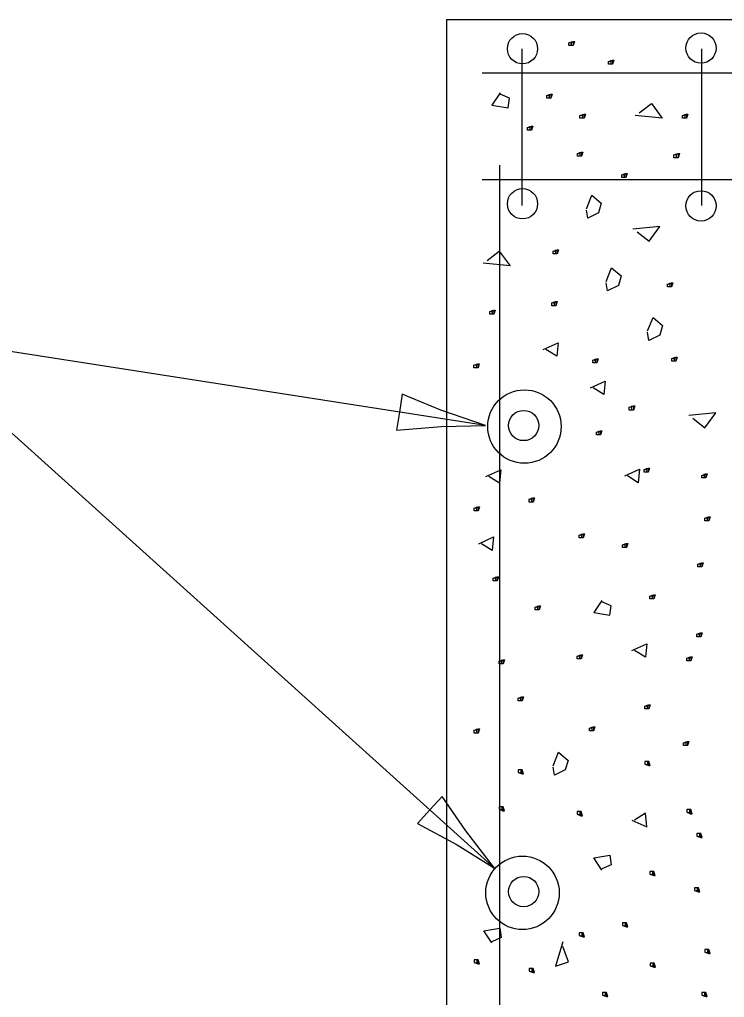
# Model space of a CAD drawing. Extents: x 2133490 to 2172050, y 2138301 to 2145980.
# Drawn here: x 2138804.6 to 2138878.1, y 2141798.9 to 2141900.9 of the extents above; entities that cross this region are included whole.
import ezdxf

# ---------------------------------------------------------------- set-up
doc = ezdxf.new("R2010")
doc.units = 0
for name, color, linetype in [('Level 40', 7, 'Continuous'), ('ROW_EX_Private Boundary Items', 7, 'Continuous'), ('ROW_PR_Notes', 7, 'Continuous'), ('Topo_Bridge Structures', 7, 'Continuous')]:
    doc.layers.add(name, color=color, linetype=linetype)

msp = doc.modelspace()

# ---------------------------------------------------------------- linework, layer by layer
at = {"layer": 'Level 40'}
for centre in [(2138857.24, 2141858.49), (2138857.04, 2141809.85)]:
    msp.add_circle(centre, 3.83, dxfattribs=at)
at = {"layer": 'ROW_EX_Private Boundary Items'}
for centre in [(2138857.04, 2141897.9), (2138875.67, 2141897.97), (2138857.04, 2141881.73), (2138875.67, 2141881.51), (2138857.16, 2141858.6), (2138857.16, 2141809.98)]:
    msp.add_circle(centre, 1.58, dxfattribs=at)
at = {"layer": 'ROW_PR_Notes'}
for p, q in [((2138849.12, 2141900.95), (2138849.12, 2141710.08)), ((2138849.12, 2141900.95), (2139035.94, 2141900.95)), ((2138857.02, 2141881.56), (2138857.02, 2141897.88)), ((2138875.74, 2141881.56), (2138875.74, 2141897.88)), ((2138852.84, 2141895.38), (2139091.38, 2141895.38)), ((2138854.69, 2141762.3), (2138854.69, 2141885.77)), ((2138852.84, 2141884.25), (2139091.38, 2141884.25)), ((2138853.18, 2141858.59), (2138792.34, 2141868.06)), ((2138792.34, 2141868.06), (2138854.13, 2141812.41))]:
    msp.add_line(p, q, dxfattribs=at)
for points in [[(2138862.03, 2141898.51), (2138862.32, 2141898.65), (2138862.32, 2141898.23), (2138862.17, 2141898.23), (2138861.89, 2141898.23), (2138861.89, 2141898.23), (2138861.89, 2141898.51), (2138862.32, 2141898.65), (2138862.46, 2141898.65), (2138862.32, 2141898.23), (2138862.17, 2141898.23), (2138862.17, 2141898.65)], [(2138866.14, 2141896.58), (2138866.43, 2141896.72), (2138866.43, 2141896.3), (2138866.28, 2141896.3), (2138866, 2141896.3), (2138866, 2141896.3), (2138866, 2141896.58), (2138866.43, 2141896.72), (2138866.56, 2141896.72), (2138866.43, 2141896.3), (2138866.28, 2141896.3), (2138866.28, 2141896.72)], [(2138854.7, 2141893.3), (2138853.85, 2141892.03), (2138855.54, 2141891.75), (2138855.68, 2141892.74), (2138854.7, 2141893.16)], [(2138859.71, 2141893.04), (2138859.99, 2141893.18), (2138859.99, 2141892.76), (2138859.85, 2141892.76), (2138859.57, 2141892.76), (2138859.57, 2141892.76), (2138859.57, 2141893.04), (2138859.99, 2141893.18), (2138860.13, 2141893.18), (2138859.99, 2141892.76), (2138859.85, 2141892.76), (2138859.85, 2141893.18)], [(2138869.23, 2141891.22), (2138870.5, 2141892.2), (2138871.62, 2141890.65), (2138868.81, 2141890.94)], [(2138863.18, 2141890.94), (2138863.46, 2141891.08), (2138863.46, 2141890.65), (2138863.32, 2141890.65), (2138863.04, 2141890.65), (2138863.04, 2141890.65), (2138863.04, 2141890.94), (2138863.46, 2141891.08), (2138863.6, 2141891.08), (2138863.46, 2141890.65), (2138863.32, 2141890.65), (2138863.32, 2141891.08)], [(2138873.87, 2141890.94), (2138874.15, 2141891.08), (2138874.15, 2141890.65), (2138874.01, 2141890.65), (2138873.73, 2141890.65), (2138873.73, 2141890.65), (2138873.73, 2141890.94), (2138874.15, 2141891.08), (2138874.29, 2141891.08), (2138874.15, 2141890.65), (2138874.01, 2141890.65), (2138874.01, 2141891.08)], [(2138857.71, 2141889.69), (2138857.99, 2141889.83), (2138857.99, 2141889.41), (2138857.85, 2141889.41), (2138857.57, 2141889.41), (2138857.57, 2141889.41), (2138857.57, 2141889.69), (2138857.99, 2141889.83), (2138858.13, 2141889.83), (2138857.99, 2141889.41), (2138857.85, 2141889.41), (2138857.85, 2141889.83)], [(2138862.91, 2141886.98), (2138863.19, 2141887.12), (2138863.19, 2141886.69), (2138863.05, 2141886.69), (2138862.77, 2141886.69), (2138862.77, 2141886.69), (2138862.77, 2141886.98), (2138863.19, 2141887.12), (2138863.33, 2141887.12), (2138863.19, 2141886.69), (2138863.05, 2141886.69), (2138863.05, 2141887.12)], [(2138872.99, 2141886.82), (2138873.27, 2141886.96), (2138873.27, 2141886.53), (2138873.12, 2141886.53), (2138872.85, 2141886.53), (2138872.85, 2141886.53), (2138872.85, 2141886.82), (2138873.27, 2141886.96), (2138873.41, 2141886.96), (2138873.27, 2141886.53), (2138873.12, 2141886.53), (2138873.12, 2141886.96)], [(2138867.54, 2141884.74), (2138867.82, 2141884.88), (2138867.82, 2141884.46), (2138867.68, 2141884.46), (2138867.4, 2141884.46), (2138867.4, 2141884.46), (2138867.4, 2141884.74), (2138867.82, 2141884.88), (2138867.96, 2141884.88), (2138867.82, 2141884.46), (2138867.68, 2141884.46), (2138867.68, 2141884.88)], [(2138863.71, 2141881.21), (2138864.27, 2141882.62), (2138865.26, 2141881.78), (2138864.97, 2141880.79), (2138863.85, 2141880.23), (2138863.71, 2141881.07)], [(2138868.99, 2141878.81), (2138870.26, 2141877.82), (2138871.38, 2141879.37), (2138868.57, 2141879.09)], [(2138860.37, 2141876.79), (2138860.65, 2141876.94), (2138860.65, 2141876.51), (2138860.51, 2141876.51), (2138860.23, 2141876.51), (2138860.23, 2141876.51), (2138860.23, 2141876.79), (2138860.65, 2141876.94), (2138860.79, 2141876.94), (2138860.65, 2141876.51), (2138860.51, 2141876.51), (2138860.51, 2141876.94)], [(2138853.35, 2141875.82), (2138854.62, 2141876.8), (2138855.74, 2141875.25), (2138852.93, 2141875.53)], [(2138865.78, 2141873.63), (2138866.34, 2141875.04), (2138867.33, 2141874.2), (2138867.05, 2141873.21), (2138865.92, 2141872.65), (2138865.78, 2141873.49)], [(2138872.31, 2141873.33), (2138872.59, 2141873.47), (2138872.59, 2141873.05), (2138872.45, 2141873.05), (2138872.17, 2141873.05), (2138872.17, 2141873.05), (2138872.17, 2141873.33), (2138872.59, 2141873.47), (2138872.73, 2141873.47), (2138872.59, 2141873.05), (2138872.45, 2141873.05), (2138872.45, 2141873.47)], [(2138860.25, 2141871.38), (2138860.53, 2141871.52), (2138860.53, 2141871.1), (2138860.39, 2141871.1), (2138860.11, 2141871.1), (2138860.11, 2141871.1), (2138860.11, 2141871.38), (2138860.53, 2141871.52), (2138860.67, 2141871.52), (2138860.53, 2141871.1), (2138860.39, 2141871.1), (2138860.39, 2141871.52)], [(2138853.76, 2141870.5), (2138854.04, 2141870.64), (2138854.04, 2141870.22), (2138853.9, 2141870.22), (2138853.62, 2141870.22), (2138853.62, 2141870.22), (2138853.62, 2141870.5), (2138854.04, 2141870.64), (2138854.18, 2141870.64), (2138854.04, 2141870.22), (2138853.9, 2141870.22), (2138853.9, 2141870.64)], [(2138870.1, 2141868.47), (2138870.66, 2141869.88), (2138871.65, 2141869.03), (2138871.37, 2141868.04), (2138870.24, 2141867.48), (2138870.1, 2141868.32)], [(2138859.21, 2141866.54), (2138860.76, 2141867.24), (2138860.62, 2141865.84), (2138859.49, 2141866.54)], [(2138872.77, 2141865.6), (2138873.05, 2141865.74), (2138873.05, 2141865.32), (2138872.91, 2141865.32), (2138872.63, 2141865.32), (2138872.63, 2141865.32), (2138872.63, 2141865.6), (2138873.05, 2141865.74), (2138873.19, 2141865.74), (2138873.05, 2141865.32), (2138872.91, 2141865.32), (2138872.91, 2141865.74)], [(2138852.11, 2141864.88), (2138852.4, 2141865.02), (2138852.4, 2141864.6), (2138852.26, 2141864.6), (2138851.97, 2141864.6), (2138851.97, 2141864.6), (2138851.97, 2141864.88), (2138852.4, 2141865.02), (2138852.53, 2141865.02), (2138852.4, 2141864.6), (2138852.26, 2141864.6), (2138852.26, 2141865.02)], [(2138864.53, 2141865.42), (2138864.81, 2141865.56), (2138864.81, 2141865.14), (2138864.67, 2141865.14), (2138864.39, 2141865.14), (2138864.39, 2141865.14), (2138864.39, 2141865.42), (2138864.81, 2141865.56), (2138864.95, 2141865.56), (2138864.81, 2141865.14), (2138864.67, 2141865.14), (2138864.67, 2141865.56)], [(2138864.13, 2141862.52), (2138865.67, 2141863.22), (2138865.53, 2141861.82), (2138864.41, 2141862.52)], [(2138868.33, 2141860.5), (2138868.61, 2141860.64), (2138868.61, 2141860.21), (2138868.46, 2141860.21), (2138868.18, 2141860.21), (2138868.18, 2141860.21), (2138868.18, 2141860.5), (2138868.61, 2141860.64), (2138868.75, 2141860.64), (2138868.61, 2141860.21), (2138868.46, 2141860.21), (2138868.46, 2141860.64)], [(2138874.81, 2141859.36), (2138876.08, 2141858.37), (2138877.21, 2141859.92), (2138874.39, 2141859.64)], [(2138864.89, 2141857.9), (2138865.17, 2141858.04), (2138865.17, 2141857.62), (2138865.03, 2141857.62), (2138864.75, 2141857.62), (2138864.75, 2141857.62), (2138864.75, 2141857.9), (2138865.17, 2141858.04), (2138865.31, 2141858.04), (2138865.17, 2141857.62), (2138865.03, 2141857.62), (2138865.03, 2141858.04)], [(2138853.23, 2141853.29), (2138854.78, 2141853.99), (2138854.64, 2141852.59), (2138853.51, 2141853.29)], [(2138867.71, 2141853.34), (2138869.26, 2141854.04), (2138869.12, 2141852.63), (2138867.99, 2141853.34)], [(2138869.87, 2141854.02), (2138870.15, 2141854.16), (2138870.15, 2141853.74), (2138870.01, 2141853.74), (2138869.73, 2141853.74), (2138869.73, 2141853.74), (2138869.73, 2141854.02), (2138870.15, 2141854.16), (2138870.29, 2141854.16), (2138870.15, 2141853.74), (2138870.01, 2141853.74), (2138870.01, 2141854.16)], [(2138875.9, 2141853.4), (2138876.18, 2141853.55), (2138876.18, 2141853.13), (2138876.04, 2141853.13), (2138875.76, 2141853.13), (2138875.76, 2141853.13), (2138875.76, 2141853.4), (2138876.18, 2141853.55), (2138876.32, 2141853.55), (2138876.18, 2141853.13), (2138876.04, 2141853.13), (2138876.04, 2141853.55)], [(2138857.88, 2141850.9), (2138858.16, 2141851.04), (2138858.16, 2141850.62), (2138858.02, 2141850.62), (2138857.74, 2141850.62), (2138857.74, 2141850.62), (2138857.74, 2141850.9), (2138858.16, 2141851.04), (2138858.3, 2141851.04), (2138858.16, 2141850.62), (2138858.02, 2141850.62), (2138858.02, 2141851.04)], [(2138852.12, 2141849.98), (2138852.4, 2141850.12), (2138852.4, 2141849.7), (2138852.26, 2141849.7), (2138851.98, 2141849.7), (2138851.98, 2141849.7), (2138851.98, 2141849.98), (2138852.4, 2141850.12), (2138852.54, 2141850.12), (2138852.4, 2141849.7), (2138852.26, 2141849.7), (2138852.26, 2141850.12)], [(2138876.21, 2141848.92), (2138876.49, 2141849.06), (2138876.49, 2141848.64), (2138876.35, 2141848.64), (2138876.07, 2141848.64), (2138876.07, 2141848.64), (2138876.07, 2141848.92), (2138876.49, 2141849.06), (2138876.64, 2141849.06), (2138876.49, 2141848.64), (2138876.35, 2141848.64), (2138876.35, 2141849.06)], [(2138863.1, 2141847.17), (2138863.38, 2141847.31), (2138863.38, 2141846.89), (2138863.24, 2141846.89), (2138862.96, 2141846.89), (2138862.96, 2141846.89), (2138862.96, 2141847.17), (2138863.38, 2141847.31), (2138863.52, 2141847.31), (2138863.38, 2141846.89), (2138863.24, 2141846.89), (2138863.24, 2141847.31)], [(2138852.48, 2141846.27), (2138854.03, 2141846.98), (2138853.89, 2141845.57), (2138852.76, 2141846.27)], [(2138867.62, 2141846.14), (2138867.9, 2141846.28), (2138867.9, 2141845.86), (2138867.76, 2141845.86), (2138867.48, 2141845.86), (2138867.48, 2141845.86), (2138867.48, 2141846.14), (2138867.9, 2141846.28), (2138868.04, 2141846.28), (2138867.9, 2141845.86), (2138867.76, 2141845.86), (2138867.76, 2141846.28)], [(2138875.48, 2141844.14), (2138875.76, 2141844.28), (2138875.76, 2141843.86), (2138875.62, 2141843.86), (2138875.34, 2141843.86), (2138875.34, 2141843.86), (2138875.34, 2141844.14), (2138875.76, 2141844.28), (2138875.9, 2141844.28), (2138875.76, 2141843.86), (2138875.62, 2141843.86), (2138875.62, 2141844.28)], [(2138854.12, 2141842.67), (2138854.4, 2141842.81), (2138854.4, 2141842.39), (2138854.26, 2141842.39), (2138853.98, 2141842.39), (2138853.98, 2141842.39), (2138853.98, 2141842.67), (2138854.4, 2141842.81), (2138854.54, 2141842.81), (2138854.4, 2141842.39), (2138854.26, 2141842.39), (2138854.26, 2141842.81)], [(2138865.32, 2141840.36), (2138864.48, 2141839.09), (2138866.17, 2141838.81), (2138866.31, 2141839.79), (2138865.32, 2141840.21)], [(2138870.48, 2141840.79), (2138870.76, 2141840.93), (2138870.76, 2141840.51), (2138870.62, 2141840.51), (2138870.34, 2141840.51), (2138870.34, 2141840.51), (2138870.34, 2141840.79), (2138870.76, 2141840.93), (2138870.9, 2141840.93), (2138870.76, 2141840.51), (2138870.62, 2141840.51), (2138870.62, 2141840.93)], [(2138858.49, 2141839.65), (2138858.78, 2141839.79), (2138858.78, 2141839.36), (2138858.64, 2141839.36), (2138858.35, 2141839.36), (2138858.35, 2141839.36), (2138858.35, 2141839.65), (2138858.78, 2141839.79), (2138858.92, 2141839.79), (2138858.78, 2141839.36), (2138858.64, 2141839.36), (2138858.64, 2141839.79)], [(2138875.38, 2141836.83), (2138875.66, 2141836.97), (2138875.66, 2141836.55), (2138875.52, 2141836.55), (2138875.24, 2141836.55), (2138875.24, 2141836.55), (2138875.24, 2141836.83), (2138875.66, 2141836.97), (2138875.8, 2141836.97), (2138875.66, 2141836.55), (2138875.52, 2141836.55), (2138875.52, 2141836.97)], [(2138868.46, 2141835.13), (2138870, 2141835.83), (2138869.86, 2141834.43), (2138868.74, 2141835.13)], [(2138854.75, 2141834.01), (2138855.03, 2141834.15), (2138855.03, 2141833.73), (2138854.89, 2141833.73), (2138854.6, 2141833.73), (2138854.6, 2141833.73), (2138854.6, 2141834.01), (2138855.03, 2141834.15), (2138855.17, 2141834.15), (2138855.03, 2141833.73), (2138854.89, 2141833.73), (2138854.89, 2141834.15)], [(2138862.87, 2141834.54), (2138863.15, 2141834.68), (2138863.15, 2141834.26), (2138863.01, 2141834.26), (2138862.73, 2141834.26), (2138862.73, 2141834.26), (2138862.73, 2141834.54), (2138863.15, 2141834.68), (2138863.29, 2141834.68), (2138863.15, 2141834.26), (2138863.01, 2141834.26), (2138863.01, 2141834.68)], [(2138874.34, 2141834.33), (2138874.62, 2141834.47), (2138874.62, 2141834.05), (2138874.48, 2141834.05), (2138874.2, 2141834.05), (2138874.2, 2141834.05), (2138874.2, 2141834.33), (2138874.62, 2141834.47), (2138874.76, 2141834.47), (2138874.62, 2141834.05), (2138874.48, 2141834.05), (2138874.48, 2141834.47)], [(2138856.73, 2141830.16), (2138857.01, 2141830.3), (2138857.01, 2141829.88), (2138856.87, 2141829.88), (2138856.58, 2141829.88), (2138856.58, 2141829.88), (2138856.58, 2141830.16), (2138857.01, 2141830.3), (2138857.15, 2141830.3), (2138857.01, 2141829.88), (2138856.87, 2141829.88), (2138856.87, 2141830.3)], [(2138869.96, 2141829.33), (2138870.24, 2141829.47), (2138870.24, 2141829.04), (2138870.1, 2141829.04), (2138869.82, 2141829.04), (2138869.82, 2141829.04), (2138869.82, 2141829.33), (2138870.24, 2141829.47), (2138870.38, 2141829.47), (2138870.24, 2141829.04), (2138870.1, 2141829.04), (2138870.1, 2141829.47)], [(2138852.13, 2141826.81), (2138852.41, 2141826.95), (2138852.41, 2141826.52), (2138852.27, 2141826.52), (2138851.99, 2141826.52), (2138851.99, 2141826.52), (2138851.99, 2141826.81), (2138852.41, 2141826.95), (2138852.55, 2141826.95), (2138852.41, 2141826.52), (2138852.27, 2141826.52), (2138852.27, 2141826.95)], [(2138864.16, 2141827.03), (2138864.44, 2141827.17), (2138864.44, 2141826.75), (2138864.3, 2141826.75), (2138864.02, 2141826.75), (2138864.02, 2141826.75), (2138864.02, 2141827.03), (2138864.44, 2141827.17), (2138864.58, 2141827.17), (2138864.44, 2141826.75), (2138864.3, 2141826.75), (2138864.3, 2141827.17)], [(2138873.96, 2141825.5), (2138874.25, 2141825.64), (2138874.25, 2141825.22), (2138874.11, 2141825.22), (2138873.83, 2141825.22), (2138873.83, 2141825.22), (2138873.83, 2141825.5), (2138874.25, 2141825.64), (2138874.39, 2141825.64), (2138874.25, 2141825.22), (2138874.11, 2141825.22), (2138874.11, 2141825.64)], [(2138860.24, 2141823.1), (2138860.8, 2141824.51), (2138861.79, 2141823.66), (2138861.51, 2141822.67), (2138860.38, 2141822.11), (2138860.24, 2141822.95)], [(2138869.96, 2141823.26), (2138870.24, 2141823.12), (2138870.24, 2141823.54), (2138870.1, 2141823.54), (2138869.82, 2141823.54), (2138869.82, 2141823.54), (2138869.82, 2141823.26), (2138870.24, 2141823.12), (2138870.38, 2141823.12), (2138870.24, 2141823.54), (2138870.1, 2141823.54), (2138870.1, 2141823.12)], [(2138856.73, 2141822.42), (2138857.01, 2141822.28), (2138857.01, 2141822.7), (2138856.87, 2141822.7), (2138856.58, 2141822.7), (2138856.58, 2141822.7), (2138856.58, 2141822.42), (2138857.01, 2141822.28), (2138857.15, 2141822.28), (2138857.01, 2141822.7), (2138856.87, 2141822.7), (2138856.87, 2141822.28)], [(2138854.75, 2141818.57), (2138855.03, 2141818.42), (2138855.03, 2141818.84), (2138854.89, 2141818.84), (2138854.6, 2141818.84), (2138854.6, 2141818.84), (2138854.6, 2141818.57), (2138855.03, 2141818.42), (2138855.17, 2141818.42), (2138855.03, 2141818.84), (2138854.89, 2141818.84), (2138854.89, 2141818.42)], [(2138862.87, 2141818.05), (2138863.15, 2141817.9), (2138863.15, 2141818.33), (2138863.01, 2141818.33), (2138862.73, 2141818.33), (2138862.73, 2141818.33), (2138862.73, 2141818.05), (2138863.15, 2141817.9), (2138863.29, 2141817.9), (2138863.15, 2141818.33), (2138863.01, 2141818.33), (2138863.01, 2141817.9)], [(2138868.46, 2141817.45), (2138870, 2141816.75), (2138869.86, 2141818.16), (2138868.74, 2141817.45)], [(2138874.34, 2141818.26), (2138874.62, 2141818.11), (2138874.62, 2141818.53), (2138874.48, 2141818.53), (2138874.2, 2141818.53), (2138874.2, 2141818.53), (2138874.2, 2141818.26), (2138874.62, 2141818.11), (2138874.76, 2141818.11), (2138874.62, 2141818.53), (2138874.48, 2141818.53), (2138874.48, 2141818.11)], [(2138875.38, 2141815.75), (2138875.66, 2141815.61), (2138875.66, 2141816.03), (2138875.52, 2141816.03), (2138875.24, 2141816.03), (2138875.24, 2141816.03), (2138875.24, 2141815.75), (2138875.66, 2141815.61), (2138875.8, 2141815.61), (2138875.66, 2141816.03), (2138875.52, 2141816.03), (2138875.52, 2141815.61)], [(2138865.32, 2141812.23), (2138864.48, 2141813.49), (2138866.17, 2141813.77), (2138866.31, 2141812.79), (2138865.32, 2141812.37)], [(2138870.48, 2141811.79), (2138870.76, 2141811.65), (2138870.76, 2141812.07), (2138870.62, 2141812.07), (2138870.34, 2141812.07), (2138870.34, 2141812.07), (2138870.34, 2141811.79), (2138870.76, 2141811.65), (2138870.9, 2141811.65), (2138870.76, 2141812.07), (2138870.62, 2141812.07), (2138870.62, 2141811.65)], [(2138875.13, 2141810.1), (2138875.41, 2141809.96), (2138875.41, 2141810.38), (2138875.27, 2141810.38), (2138874.99, 2141810.38), (2138874.99, 2141810.38), (2138874.99, 2141810.1), (2138875.41, 2141809.96), (2138875.56, 2141809.96), (2138875.41, 2141810.38), (2138875.27, 2141810.38), (2138875.27, 2141809.96)], [(2138867.62, 2141806.44), (2138867.9, 2141806.3), (2138867.9, 2141806.73), (2138867.76, 2141806.73), (2138867.48, 2141806.73), (2138867.48, 2141806.73), (2138867.48, 2141806.44), (2138867.9, 2141806.3), (2138868.04, 2141806.3), (2138867.9, 2141806.73), (2138867.76, 2141806.73), (2138867.76, 2141806.3)], [(2138853.83, 2141804.62), (2138852.99, 2141805.88), (2138854.68, 2141806.16), (2138854.82, 2141805.18), (2138853.83, 2141804.75)], [(2138863.1, 2141805.41), (2138863.38, 2141805.27), (2138863.38, 2141805.69), (2138863.24, 2141805.69), (2138862.96, 2141805.69), (2138862.96, 2141805.69), (2138862.96, 2141805.41), (2138863.38, 2141805.27), (2138863.52, 2141805.27), (2138863.38, 2141805.69), (2138863.24, 2141805.69), (2138863.24, 2141805.27)], [(2138861.24, 2141804.73), (2138860.5, 2141802.19), (2138861.85, 2141802.64), (2138861.24, 2141804.27)], [(2138876.21, 2141803.66), (2138876.49, 2141803.52), (2138876.49, 2141803.94), (2138876.35, 2141803.94), (2138876.07, 2141803.94), (2138876.07, 2141803.94), (2138876.07, 2141803.66), (2138876.49, 2141803.52), (2138876.64, 2141803.52), (2138876.49, 2141803.94), (2138876.35, 2141803.94), (2138876.35, 2141803.52)], [(2138852.12, 2141802.6), (2138852.4, 2141802.46), (2138852.4, 2141802.88), (2138852.26, 2141802.88), (2138851.98, 2141802.88), (2138851.98, 2141802.88), (2138851.98, 2141802.6), (2138852.4, 2141802.46), (2138852.54, 2141802.46), (2138852.4, 2141802.88), (2138852.26, 2141802.88), (2138852.26, 2141802.46)], [(2138870.49, 2141802.24), (2138870.77, 2141802.1), (2138870.77, 2141802.52), (2138870.63, 2141802.52), (2138870.35, 2141802.52), (2138870.35, 2141802.52), (2138870.35, 2141802.24), (2138870.77, 2141802.1), (2138870.91, 2141802.1), (2138870.77, 2141802.52), (2138870.63, 2141802.52), (2138870.63, 2141802.1)], [(2138857.88, 2141801.68), (2138858.16, 2141801.54), (2138858.16, 2141801.96), (2138858.02, 2141801.96), (2138857.74, 2141801.96), (2138857.74, 2141801.96), (2138857.74, 2141801.68), (2138858.16, 2141801.54), (2138858.3, 2141801.54), (2138858.16, 2141801.96), (2138858.02, 2141801.96), (2138858.02, 2141801.54)], [(2138865.54, 2141799.18), (2138865.82, 2141799.03), (2138865.82, 2141799.46), (2138865.68, 2141799.46), (2138865.4, 2141799.46), (2138865.4, 2141799.46), (2138865.4, 2141799.18), (2138865.82, 2141799.03), (2138865.96, 2141799.03), (2138865.82, 2141799.46), (2138865.68, 2141799.46), (2138865.68, 2141799.03)], [(2138875.9, 2141799.17), (2138876.18, 2141799.03), (2138876.18, 2141799.46), (2138876.04, 2141799.46), (2138875.76, 2141799.46), (2138875.76, 2141799.46), (2138875.76, 2141799.17), (2138876.18, 2141799.03), (2138876.32, 2141799.03), (2138876.18, 2141799.46), (2138876.04, 2141799.46), (2138876.04, 2141799.03)]]:
    msp.add_lwpolyline(points, dxfattribs=at)
at = {"layer": 'Topo_Bridge Structures'}
for points in [[(2138844.49, 2141861.87), (2138844.19, 2141859.99), (2138843.9, 2141858.11), (2138848.57, 2141858.51), (2138853.18, 2141858.59), (2138848.52, 2141860.21)], [(2138848.64, 2141819.91), (2138847.37, 2141818.5), (2138846.09, 2141817.08), (2138850.22, 2141814.86), (2138854.13, 2141812.41), (2138851.11, 2141816.31)]]:
    msp.add_lwpolyline(points, close=True, dxfattribs=at)

doc.saveas('drawing.dxf')
